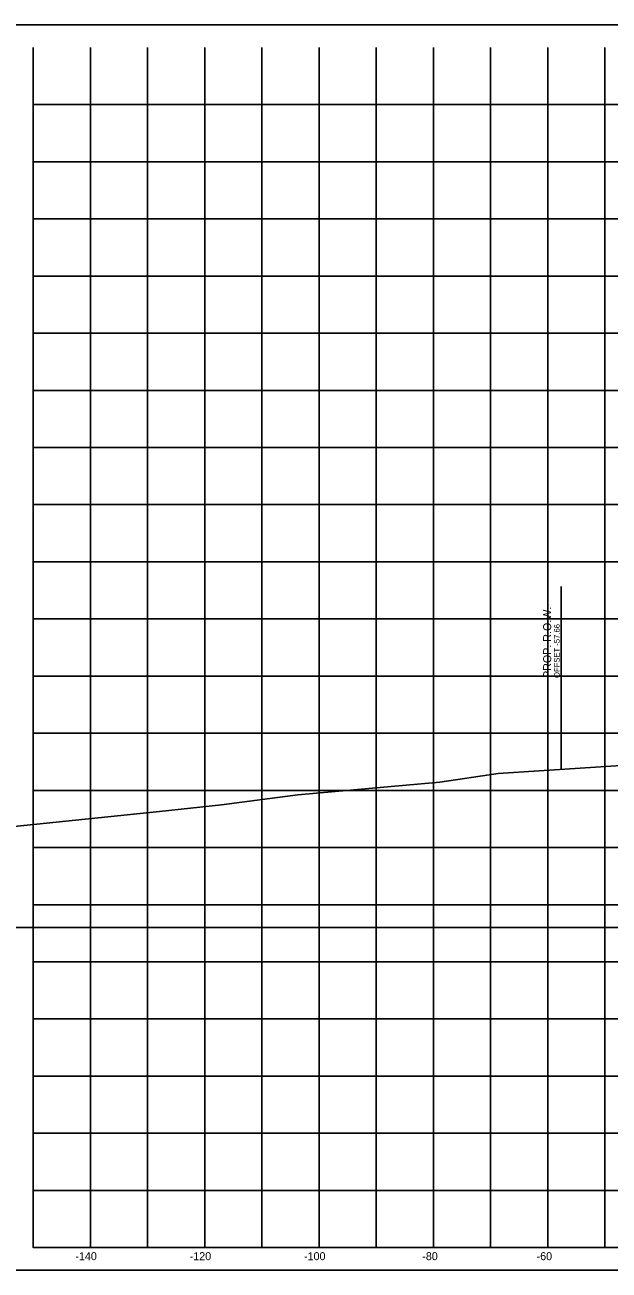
# Model space of a CAD drawing. Extents: x 5868 to 6683, y 2883 to 19120.
# Drawn here: x 6042.3 to 6144.5, y 7385.1 to 7603 of the extents above; entities that cross this region are included whole.
import ezdxf

# ---------------------------------------------------------------- set-up
doc = ezdxf.new("R2010")
doc.units = 0
for name, color, linetype in [('DESIGN - ROW - Right-of-Way and Easement Labels', 7, 'Continuous'), ('DESIGN - ROW - Right-of-Way Linework', 7, 'Continuous'), ('DESIGN - SHEET - Corner Text', 7, 'Continuous'), ('DESIGN - SHEET - Light Grid', 7, 'Continuous'), ('DESIGN - SHEET - Linework', 7, 'Continuous'), ('DESIGN - SHEET - Plot Shape', 7, 'Continuous'), ('SURVEY - GROUND - Top of Ground', 7, 'Continuous')]:
    doc.layers.add(name, color=color, linetype=linetype)

msp = doc.modelspace()

# ---------------------------------------------------------------- linework, layer by layer
at = {"layer": 'DESIGN - ROW - Right-of-Way Linework'}
msp.add_line((6136.13, 7472.74), (6136.13, 7504.74), dxfattribs=at)
at = {"layer": 'DESIGN - SHEET - Light Grid'}
msp.add_line((5893.78, 7445.07), (6193.78, 7445.07), dxfattribs=at)
at = {"layer": 'DESIGN - SHEET - Linework'}
for p, q in [((6053.78, 7389.07), (6053.78, 7599.07)), ((6063.78, 7389.07), (6063.78, 7599.07)), ((6073.78, 7389.07), (6073.78, 7599.07)), ((6083.78, 7389.07), (6083.78, 7599.07)), ((6093.78, 7389.07), (6093.78, 7599.07)), ((6103.78, 7389.07), (6103.78, 7599.07)), ((6113.78, 7389.07), (6113.78, 7599.07)), ((6123.78, 7389.07), (6123.78, 7599.07)), ((6133.78, 7389.07), (6133.78, 7599.07)), ((6143.78, 7389.07), (6143.78, 7599.07)), ((6043.78, 7589.07), (6343.78, 7589.07)), ((6043.78, 7579.07), (6343.78, 7579.07)), ((6043.78, 7569.07), (6343.78, 7569.07)), ((6043.78, 7559.07), (6343.78, 7559.07)), ((6043.78, 7549.07), (6343.78, 7549.07)), ((6043.78, 7539.07), (6343.78, 7539.07)), ((6043.78, 7529.07), (6343.78, 7529.07)), ((6043.78, 7519.07), (6343.78, 7519.07)), ((6043.78, 7509.07), (6343.78, 7509.07)), ((6043.78, 7499.07), (6343.78, 7499.07)), ((6043.78, 7489.07), (6343.78, 7489.07)), ((6043.78, 7479.07), (6343.78, 7479.07)), ((6043.78, 7469.07), (6343.78, 7469.07)), ((6043.78, 7459.07), (6343.78, 7459.07)), ((6043.78, 7449.07), (6343.78, 7449.07)), ((6043.78, 7439.07), (6343.78, 7439.07)), ((6043.78, 7429.07), (6343.78, 7429.07)), ((6043.78, 7419.07), (6343.78, 7419.07)), ((6043.78, 7409.07), (6343.78, 7409.07)), ((6043.78, 7399.07), (6343.78, 7399.07))]:
    msp.add_line(p, q, dxfattribs=at)
msp.add_lwpolyline([(6043.78, 7599.07), (6043.78, 7389.07), (6343.78, 7389.07), (6343.78, 7599.07)], dxfattribs=at)
at = {"layer": 'DESIGN - SHEET - Plot Shape'}
msp.add_lwpolyline([(6023.78, 7603.01), (6363.78, 7603.01), (6363.78, 7385.13), (6023.78, 7385.13)], close=True, dxfattribs=at)
at = {"layer": 'SURVEY - GROUND - Top of Ground'}
msp.add_lwpolyline([(5996.91, 7458.24), (6065.9, 7465.35), (6076.71, 7466.53), (6090.04, 7468.31), (6114.92, 7470.5), (6125.12, 7472.04), (6153.82, 7473.87)], dxfattribs=at)

# ---------------------------------------------------------------- texts
at = {"layer": 'DESIGN - ROW - Right-of-Way and Easement Labels'}
for s, height, p in [('PROP. R.O.W.', 1.4, (6134.38, 7488.74)), ('OFFSET -57.66', 1, (6135.88, 7488.74))]:
    msp.add_text(s, height=height, rotation=90, dxfattribs=at).set_placement(p)
at = {"layer": 'DESIGN - SHEET - Corner Text'}
for s, p in [('-140', (6051.16, 7386.87)), ('-120', (6071.16, 7386.87)), ('-100', (6091.16, 7386.87)), ('-80', (6111.84, 7386.87)), ('-60', (6131.84, 7386.87))]:
    msp.add_text(s, height=1.4, dxfattribs=at).set_placement(p)

doc.saveas('drawing.dxf')
